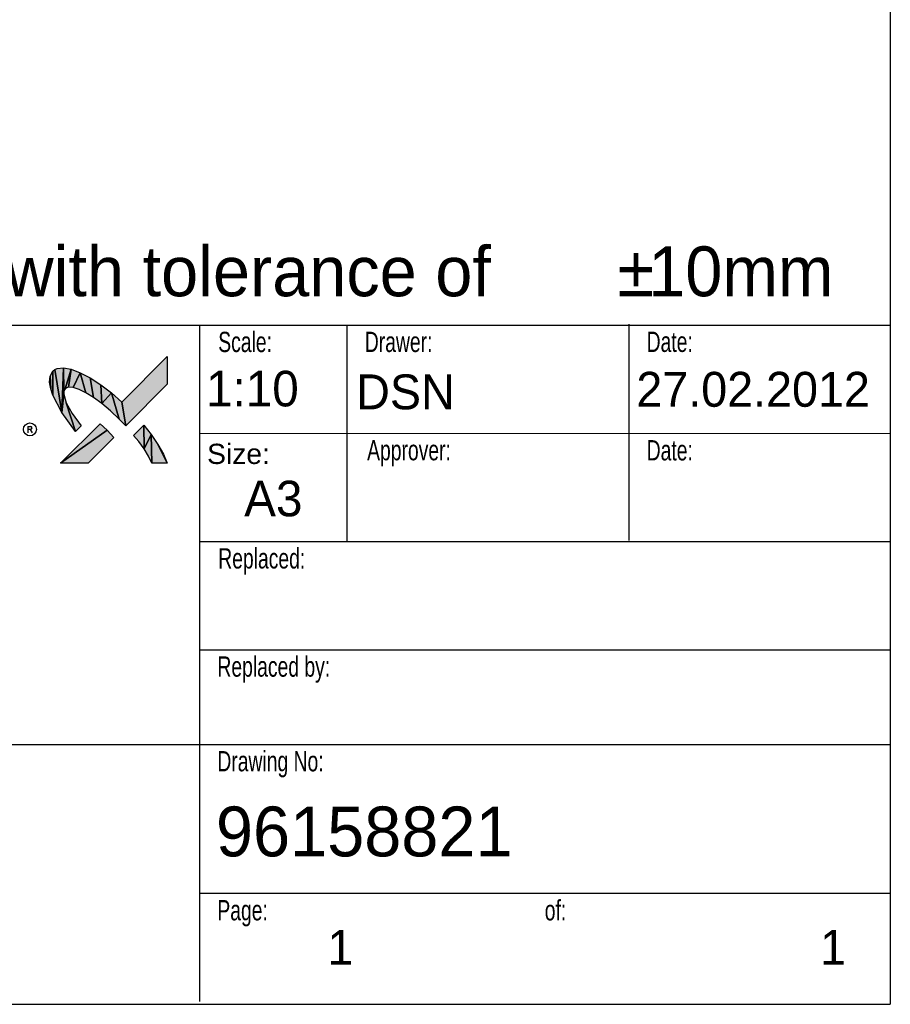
# Model space of a CAD drawing. Extents: x -132501 to 411300, y -42818 to 427495.
# Tile 303 of 330: x 251938 to 252550, y 241340 to 242031. Entities that reach past the tile are written whole.
import ezdxf
from ezdxf.enums import TextEntityAlignment as Align

# ---------------------------------------------------------------- set-up
doc = ezdxf.new("R2010")
doc.units = 0
doc.header["$LTSCALE"] = 50
doc.layers.get('0').update_dxf_attribs({"linetype": 'CONTINUOUS'})
for name, color, linetype in [('254', 7, 'CONTINUOUS'), ('Default', 7, 'CONTINUOUS'), ('SF_LAYOUT', 7, 'CONTINUOUS'), ('Standard', 7, 'CONTINUOUS')]:
    doc.layers.add(name, color=color, linetype=linetype)
doc.styles.add('SEACAD_Arial', font='ARIAL.TTF')
doc.styles.add('SEACAD_Solid_Edge_ANSI', font='txt')

# ---------------------------------------------------------------- blocks, each defined once
blk = doc.blocks.new('SEANNOT_GROUP19')
at = {"layer": 'Default', "color": 7, "linetype": 'Continuous', "style": 'SEACAD_Solid_Edge_ANSI'}
blk.add_text('A3', height=2.5, dxfattribs=at).set_placement((369.634, 41.768), align=Align.TOP_LEFT)
blk = doc.blocks.new('BLOCK25')
at = {"layer": '254', "color": 7, "linetype": 'Continuous', "style": 'SEACAD_Arial', "width": 0.682}
blk.add_text('of:', height=36.17, dxfattribs=at).set_placement((-687.7, 180.9), align=Align.TOP_LEFT)
blk = doc.blocks.new('SEANNOT_GROUP34')
at = {"layer": 'Default', "color": 7, "linetype": 'Continuous', "style": 'SEACAD_Solid_Edge_ANSI'}
blk.add_text('96158821', height=3.5, dxfattribs=at).set_placement((-47.351, 13.888), align=Align.TOP_LEFT)
blk = doc.blocks.new('SEANNOT_GROUP35')
at = {"layer": 'Default', "color": 7, "linetype": 'Continuous', "style": 'SEACAD_Solid_Edge_ANSI'}
blk.add_text('27.02.2012', height=2.45, dxfattribs=at).set_placement((-17.831, 44.413), align=Align.TOP_LEFT)
blk = doc.blocks.new('SEANNOT_GROUP38')
at = {"layer": 'Default', "color": 7, "linetype": 'Continuous', "style": 'SEACAD_Solid_Edge_ANSI'}
blk.add_text('DSN', height=2.45, dxfattribs=at).set_placement((-37.503, 44.234), align=Align.TOP_LEFT)
blk = doc.blocks.new('SEANNOT_GROUP53')
at = {"layer": 'Standard', "color": 7, "linetype": 'Continuous', "style": 'SEACAD_Solid_Edge_ANSI'}
blk.add_text('1                                    1', height=2.45, dxfattribs=at).set_placement((-39.523, 5.227), align=Align.TOP_LEFT)
blk = doc.blocks.new('SE4')
at = {"layer": 'Default', "color": 7, "linetype": 'Continuous', "style": 'SEACAD_Solid_Edge_ANSI'}
blk.add_text('1:10', height=2.5, dxfattribs=at).set_placement((366.957, 49.488), align=Align.TOP_LEFT)

msp = doc.modelspace()

# ---------------------------------------------------------------- hatches: boundary and pattern name
at = {"linetype": 'Continuous'}
for points in [[(252010.1447, 241762.7383), (252012.8727, 241746.1063), (252042.0007, 241775.2343), (252042.0007, 241794.5942)], [(251959.7207, 241780.9543), (251960.1607, 241772.0662), (251961.6568, 241767.4903), (251961.5687, 241784.3863)], [(251967.9047, 241755.2583), (251963.0647, 241785.5303), (251961.5687, 241784.3863), (251961.6568, 241767.4903)], [(251969.1367, 241786.6743), (251964.8247, 241786.2343), (251963.0647, 241785.5303), (251967.9047, 241755.2583)], [(251967.9047, 241755.2583), (251969.3127, 241768.1943), (251969.4887, 241770.4823), (251969.1367, 241786.6743)], [(251974.5047, 241785.7063), (251969.1367, 241786.6743), (251969.4887, 241770.4823), (251970.3687, 241772.0662)], [(251972.6567, 241773.1223), (251974.5047, 241785.7063), (251970.3687, 241772.0662), (251971.4247, 241772.7703)], [(251974.5047, 241785.7063), (251972.6567, 241773.1223), (251975.9127, 241772.9463), (251980.8408, 241783.3302)], [(251975.9127, 241772.9463), (251980.0487, 241771.6263), (251984.8887, 241769.1623), (251980.8408, 241783.3302)], [(251980.8408, 241783.3302), (251984.8887, 241769.1623), (251990.2567, 241765.8183), (251987.9687, 241779.6343)], [(251960.1607, 241772.0662), (251959.7207, 241780.9543), (251959.3687, 241776.7303)], [(251987.9687, 241779.6343), (251990.2567, 241765.8183), (251996.0647, 241761.5943), (251995.2727, 241774.8823)], [(251995.2727, 241774.8823), (251996.0647, 241761.5943), (252002.7527, 241769.2503)], [(251996.0647, 241761.5943), (252002.2247, 241756.4903), (252008.2967, 241750.7703), (252002.7527, 241769.2503)], [(252002.7527, 241769.2503), (252008.2967, 241750.7703), (252012.8727, 241746.1063), (252010.1447, 241762.7383)], [(251977.5847, 241742.1463), (251971.0727, 241762.2103), (251969.3127, 241768.1943), (251967.9047, 241755.2583)], [(251981.5447, 241746.1063), (251975.2967, 241754.6423), (251971.0727, 241762.2103), (251977.5847, 241742.1463)], [(251967.0247, 241719.7063), (251999.9367, 241742.9383), (251994.8327, 241747.5143)], [(251967.0247, 241719.7063), (251986.3847, 241719.7063), (252004.6007, 241737.8343), (251999.9367, 241742.9383)], [(252025.6327, 241746.4583), (252018.4167, 241739.2423), (252022.1127, 241735.0183), (252025.7207, 241729.9143)], [(252025.6327, 241746.4583), (252025.7207, 241729.9143), (252030.6487, 241740.0343)], [(252025.7207, 241729.9143), (252028.8887, 241724.6343), (252031.2647, 241719.7063), (252030.6487, 241740.0343)], [(252030.6487, 241740.0343), (252031.2647, 241719.7063), (252042.0007, 241719.7063), (252035.4007, 241732.9943)], [(252035.4007, 241732.9943), (252042.0007, 241719.7063), (252039.3607, 241726.0423)]]:
    msp.add_hatch(color=7, dxfattribs=at).paths.add_polyline_path(points)

# ---------------------------------------------------------------- linework, layer by layer
at = {"color": 7, "linetype": 'Continuous'}
for p, q in [((252010.1447, 241762.7383), (252042.0007, 241794.5942)), ((252042.0007, 241794.5942), (252042.0007, 241775.2343)), ((251959.7207, 241780.9543), (251961.5687, 241784.3863)), ((251961.5687, 241784.3863), (251963.0647, 241785.5303)), ((251963.0647, 241785.5303), (251964.8247, 241786.2343)), ((251964.8247, 241786.2343), (251969.1367, 241786.6743)), ((251969.1367, 241786.6743), (251974.5047, 241785.7063)), ((251974.5047, 241785.7063), (251980.8408, 241783.3302)), ((251980.8408, 241783.3302), (251987.9687, 241779.6343)), ((251959.3687, 241776.7303), (251959.7207, 241780.9543)), ((251960.1607, 241772.0662), (251959.3687, 241776.7303)), ((251987.9687, 241779.6343), (251995.2727, 241774.8823)), ((251961.6568, 241767.4903), (251960.1607, 241772.0662)), ((251969.4887, 241770.4823), (251969.3127, 241768.1943)), ((251970.3687, 241772.0662), (251969.4887, 241770.4823)), ((251971.4247, 241772.7703), (251970.3687, 241772.0662)), ((251972.6567, 241773.1223), (251971.4247, 241772.7703)), ((251975.9127, 241772.9463), (251972.6567, 241773.1223)), ((251980.0487, 241771.6263), (251975.9127, 241772.9463)), ((251984.8887, 241769.1623), (251980.0487, 241771.6263)), ((251995.2727, 241774.8823), (252002.7527, 241769.2503)), ((252002.7527, 241769.2503), (252010.1447, 241762.7383)), ((252042.0007, 241775.2343), (252012.8727, 241746.1063)), ((251967.9047, 241755.2583), (251961.6568, 241767.4903)), ((251969.3127, 241768.1943), (251971.0727, 241762.2103)), ((251990.2567, 241765.8183), (251984.8887, 241769.1623)), ((251996.0647, 241761.5943), (251990.2567, 241765.8183)), ((251971.0727, 241762.2103), (251975.2967, 241754.6423)), ((252002.2247, 241756.4903), (251996.0647, 241761.5943)), ((252008.2967, 241750.7703), (252002.2247, 241756.4903)), ((251977.5847, 241742.1463), (251967.9047, 241755.2583)), ((251975.2967, 241754.6423), (251981.5447, 241746.1063)), ((252012.8727, 241746.1063), (252008.2967, 241750.7703)), ((251944.2327, 241745.6529), (251944.2327, 241741.0329)), ((251944.2327, 241745.6529), (251946.0374, 241745.6529)), ((251946.0271, 241743.5409), (251944.2327, 241743.5409)), ((251945.6849, 241743.5409), (251947.2181, 241741.0329)), ((251967.0247, 241719.7063), (251994.8327, 241747.5143)), ((251981.5447, 241746.1063), (251977.5847, 241742.1463)), ((251994.8327, 241747.5143), (251999.9367, 241742.9383)), ((251999.9367, 241742.9383), (252004.6007, 241737.8343)), ((252018.4167, 241739.2423), (252025.6327, 241746.4583)), ((252025.6327, 241746.4583), (252030.6487, 241740.0343)), ((252004.6007, 241737.8343), (251986.3847, 241719.7063)), ((252022.1127, 241735.0183), (252018.4167, 241739.2423)), ((252025.7207, 241729.9143), (252022.1127, 241735.0183)), ((252030.6487, 241740.0343), (252035.4007, 241732.9943)), ((252028.8887, 241724.6343), (252025.7207, 241729.9143)), ((252035.4007, 241732.9943), (252039.3607, 241726.0423)), ((252031.2647, 241719.7063), (252028.8887, 241724.6343)), ((252039.3607, 241726.0423), (252042.0007, 241719.7063)), ((251986.3847, 241719.7063), (251967.0247, 241719.7063)), ((252042.0007, 241719.7063), (252031.2647, 241719.7063))]:
    msp.add_line(p, q, dxfattribs=at)
at = {"color": 7, "linetype": 'Continuous', "const_width": 0.0035}
for points in [[(252010.1447, 241762.7383), (252012.8727, 241746.1063), (252042.0007, 241775.2343), (252042.0007, 241794.5942), (252010.1447, 241762.7383)], [(251961.6568, 241767.4903), (251961.5687, 241784.3863), (251959.7207, 241780.9543), (251960.1607, 241772.0662), (251961.6568, 241767.4903)], [(251967.9047, 241755.2583), (251963.0647, 241785.5303), (251961.5687, 241784.3863), (251961.6568, 241767.4903), (251967.9047, 241755.2583)], [(251969.1367, 241786.6743), (251964.8247, 241786.2343), (251963.0647, 241785.5303), (251967.9047, 241755.2583), (251969.1367, 241786.6743)], [(251967.9047, 241755.2583), (251969.3127, 241768.1943), (251969.4887, 241770.4823), (251969.1367, 241786.6743), (251967.9047, 241755.2583)], [(251974.5047, 241785.7063), (251969.1367, 241786.6743), (251969.4887, 241770.4823), (251970.3687, 241772.0662), (251974.5047, 241785.7063)], [(251974.5047, 241785.7063), (251970.3687, 241772.0662), (251971.4247, 241772.7703), (251972.6567, 241773.1223), (251974.5047, 241785.7063)], [(251974.5047, 241785.7063), (251972.6567, 241773.1223), (251975.9127, 241772.9463), (251980.8408, 241783.3302), (251974.5047, 241785.7063)], [(251975.9127, 241772.9463), (251980.0487, 241771.6263), (251984.8887, 241769.1623), (251980.8408, 241783.3302), (251975.9127, 241772.9463)], [(251980.8408, 241783.3302), (251984.8887, 241769.1623), (251990.2567, 241765.8183), (251987.9687, 241779.6343), (251980.8408, 241783.3302)], [(251960.1607, 241772.0662), (251959.7207, 241780.9543), (251959.3687, 241776.7303), (251960.1607, 241772.0662)], [(251987.9687, 241779.6343), (251990.2567, 241765.8183), (251996.0647, 241761.5943), (251995.2727, 241774.8823), (251987.9687, 241779.6343)], [(251995.2727, 241774.8823), (251996.0647, 241761.5943), (252002.7527, 241769.2503), (251995.2727, 241774.8823)], [(251996.0647, 241761.5943), (252002.2247, 241756.4903), (252008.2967, 241750.7703), (252002.7527, 241769.2503), (251996.0647, 241761.5943)], [(252002.7527, 241769.2503), (252008.2967, 241750.7703), (252012.8727, 241746.1063), (252010.1447, 241762.7383), (252002.7527, 241769.2503)], [(251977.5847, 241742.1463), (251971.0727, 241762.2103), (251969.3127, 241768.1943), (251967.9047, 241755.2583), (251977.5847, 241742.1463)], [(251981.5447, 241746.1063), (251975.2967, 241754.6423), (251971.0727, 241762.2103), (251977.5847, 241742.1463), (251981.5447, 241746.1063)], [(251967.0247, 241719.7063), (251999.9367, 241742.9383), (251994.8327, 241747.5143), (251967.0247, 241719.7063)], [(251967.0247, 241719.7063), (251986.3847, 241719.7063), (252004.6007, 241737.8343), (251999.9367, 241742.9383), (251967.0247, 241719.7063)], [(252025.6327, 241746.4583), (252018.4167, 241739.2423), (252022.1127, 241735.0183), (252025.7207, 241729.9143), (252025.6327, 241746.4583)], [(252025.6327, 241746.4583), (252025.7207, 241729.9143), (252030.6487, 241740.0343), (252025.6327, 241746.4583)], [(252025.7207, 241729.9143), (252028.8887, 241724.6343), (252031.2647, 241719.7063), (252030.6487, 241740.0343), (252025.7207, 241729.9143)], [(252030.6487, 241740.0343), (252031.2647, 241719.7063), (252042.0007, 241719.7063), (252035.4007, 241732.9943), (252030.6487, 241740.0343)], [(252035.4007, 241732.9943), (252042.0007, 241719.7063), (252039.3607, 241726.0423), (252035.4007, 241732.9943)]]:
    msp.add_lwpolyline(points, close=True, dxfattribs=at)
at = {"color": 7, "linetype": 'Continuous'}
for points in [[(252010.1447, 241762.7383), (252042.0007, 241794.5942), (252042.0007, 241775.2343), (252012.8727, 241746.1063), (252010.1447, 241762.7383)], [(251961.6568, 241767.4903), (251960.1607, 241772.0662), (251959.7207, 241780.9543), (251961.5687, 241784.3863), (251961.6568, 241767.4903)], [(251967.9047, 241755.2583), (251961.6568, 241767.4903), (251961.5687, 241784.3863), (251963.0647, 241785.5303), (251967.9047, 241755.2583)], [(251969.1367, 241786.6743), (251967.9047, 241755.2583), (251963.0647, 241785.5303), (251964.8247, 241786.2343), (251969.1367, 241786.6743)], [(251967.9047, 241755.2583), (251969.1367, 241786.6743), (251969.4887, 241770.4823), (251969.3127, 241768.1943), (251967.9047, 241755.2583)], [(251974.5047, 241785.7063), (251970.3687, 241772.0662), (251969.4887, 241770.4823), (251969.1367, 241786.6743), (251974.5047, 241785.7063)], [(251974.5047, 241785.7063), (251972.6567, 241773.1223), (251971.4247, 241772.7703), (251970.3687, 241772.0662), (251974.5047, 241785.7063)], [(251974.5047, 241785.7063), (251980.8408, 241783.3302), (251975.9127, 241772.9463), (251972.6567, 241773.1223), (251974.5047, 241785.7063)], [(251975.9127, 241772.9463), (251980.8408, 241783.3302), (251984.8887, 241769.1623), (251980.0487, 241771.6263), (251975.9127, 241772.9463)], [(251980.8408, 241783.3302), (251987.9687, 241779.6343), (251990.2567, 241765.8183), (251984.8887, 241769.1623), (251980.8408, 241783.3302)], [(251960.1607, 241772.0662), (251959.3687, 241776.7303), (251959.7207, 241780.9543), (251960.1607, 241772.0662)], [(251987.9687, 241779.6343), (251995.2727, 241774.8823), (251996.0647, 241761.5943), (251990.2567, 241765.8183), (251987.9687, 241779.6343)], [(251995.2727, 241774.8823), (252002.7527, 241769.2503), (251996.0647, 241761.5943), (251995.2727, 241774.8823)], [(251996.0647, 241761.5943), (252002.7527, 241769.2503), (252008.2967, 241750.7703), (252002.2247, 241756.4903), (251996.0647, 241761.5943)], [(252002.7527, 241769.2503), (252010.1447, 241762.7383), (252012.8727, 241746.1063), (252008.2967, 241750.7703), (252002.7527, 241769.2503)], [(251977.5847, 241742.1463), (251967.9047, 241755.2583), (251969.3127, 241768.1943), (251971.0727, 241762.2103), (251977.5847, 241742.1463)], [(251981.5447, 241746.1063), (251977.5847, 241742.1463), (251971.0727, 241762.2103), (251975.2967, 241754.6423), (251981.5447, 241746.1063)], [(251967.0247, 241719.7063), (251994.8327, 241747.5143), (251999.9367, 241742.9383), (251967.0247, 241719.7063)], [(251967.0247, 241719.7063), (251999.9367, 241742.9383), (252004.6007, 241737.8343), (251986.3847, 241719.7063), (251967.0247, 241719.7063)], [(252025.6327, 241746.4583), (252025.7207, 241729.9143), (252022.1127, 241735.0183), (252018.4167, 241739.2423), (252025.6327, 241746.4583)], [(252025.6327, 241746.4583), (252030.6487, 241740.0343), (252025.7207, 241729.9143), (252025.6327, 241746.4583)], [(252025.7207, 241729.9143), (252030.6487, 241740.0343), (252031.2647, 241719.7063), (252028.8887, 241724.6343), (252025.7207, 241729.9143)], [(252030.6487, 241740.0343), (252035.4007, 241732.9943), (252042.0007, 241719.7063), (252031.2647, 241719.7063), (252030.6487, 241740.0343)], [(252035.4007, 241732.9943), (252039.3607, 241726.0423), (252042.0007, 241719.7063), (252035.4007, 241732.9943)]]:
    msp.add_lwpolyline(points, dxfattribs=at)
msp.add_circle((251945.5964, 241743.5039), 4.5392, dxfattribs=at)
msp.add_arc((251946.0271, 241744.5969), 1.056, 270, 90, dxfattribs=at)
at = {"layer": '254', "color": 7, "linetype": 'Continuous'}
for p, q in [((250677.8011, 241816.7199), (252549.7068, 241816.7199)), ((252064.8011, 241522.2199), (252064.8011, 241816.7199)), ((252168.3011, 241664.7199), (252168.3011, 241816.7199)), ((252366.3011, 241665.5054), (252366.3011, 241817.5054)), ((252064.7191, 241740.8184), (252549.7068, 241740.7199)), ((252064.8011, 241664.7199), (252549.7068, 241664.7199)), ((252064.8011, 241588.7199), (252549.7068, 241588.7199)), ((251494.8011, 241522.2199), (252064.8011, 241522.2199)), ((252064.8011, 241341.7199), (252064.8011, 241522.2199)), ((252064.8011, 241522.2199), (252549.7068, 241522.2199)), ((252064.8011, 241417.7199), (252549.7068, 241417.7199))]:
    msp.add_line(p, q, dxfattribs=at)
at = {"layer": 'Default', "color": 7, "linetype": 'Continuous'}
msp.add_line((250677.7068, 241339.7787), (252549.7068, 241339.7787), dxfattribs=at)
at = {"layer": 'SF_LAYOUT', "color": 7, "linetype": 'Continuous'}
for p in [(252549.7068, 244209.7787), (248449.7068, 241339.7787)]:
    msp.add_line(p, (252549.7068, 241339.7787), dxfattribs=at)
at = {"layer": 'Standard', "color": 7, "linetype": 'Continuous'}
msp.add_line((252549.7068, 241816.7199), (252549.7068, 241339.7787), dxfattribs=at)

# ---------------------------------------------------------------- block references
at = {"layer": '254', "color": 7, "xscale": 0.3937007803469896, "yscale": 0.3937007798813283, "zscale": 0.39370078}
msp.add_blockref('BLOCK25', (252577.8011, 241341.7199), dxfattribs=at)
at = {"layer": 'Default', "xscale": 10, "yscale": 10, "zscale": 10}
for name, p in [('SE4', (248399.7068, 241289.7787)), ('SEANNOT_GROUP35', (252549.7068, 241339.7787)), ('SEANNOT_GROUP38', (252549.7068, 241339.7787)), ('SEANNOT_GROUP19', (248399.7068, 241289.7787)), ('SEANNOT_GROUP34', (252549.7068, 241339.7787))]:
    msp.add_blockref(name, p, dxfattribs=at)
at = {"layer": 'Standard', "xscale": 10, "yscale": 10, "zscale": 10}
msp.add_blockref('SEANNOT_GROUP53', (252549.7068, 241339.7787), dxfattribs=at)

# ---------------------------------------------------------------- texts
at = {"layer": '254', "color": 7, "linetype": 'Continuous', "style": 'SEACAD_Arial', "width": 0.682}
for s, p in [('Scale:', (252077.8163, 241812.0486)), ('Drawer:', (252180.7339, 241812.0815)), ('Date:', (252378.6112, 241812.1356)), ('Approver:', (252182.3568, 241736.0452)), ('Date:', (252378.6514, 241735.9597)), ('Replaced:', (252077.8163, 241660.0489)), ('Replaced by:', (252077.244, 241584.0797)), ('Drawing No:', (252077.1913, 241517.6191)), ('Page:', (252077.2011, 241412.9597))]:
    msp.add_text(s, height=14.24, dxfattribs=at).set_placement(p, align=Align.TOP_LEFT)
at = {"layer": 'Default', "color": 7, "linetype": 'Continuous', "style": 'SEACAD_Solid_Edge_ANSI'}
for s, p in [('All dimension with tolerance of ', (251637.082, 241872.0093)), ('±', (252358.2448, 241872.0093)), ('10mm', (252379.736, 241872.0093))]:
    msp.add_text(s, height=35, dxfattribs=at).set_placement(p, align=Align.TOP_LEFT)
at = {"layer": 'Standard', "color": 7, "linetype": 'Continuous', "style": 'SEACAD_Arial'}
msp.add_text('Size:', height=14.2, dxfattribs=at).set_placement((252069.9967, 241733.4198), align=Align.TOP_LEFT)

doc.saveas('drawing.dxf')
